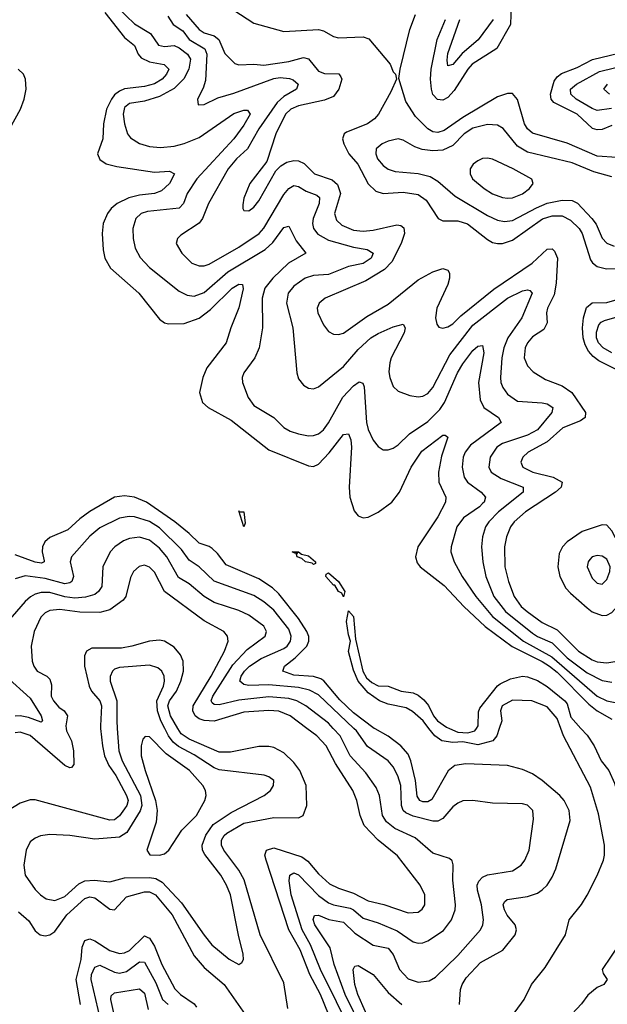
# Model space of a CAD drawing. Header units: inches. Extents: x 1694797 to 1849917, y 907313 to 1017959.
# Tile 323 of 656: x 1706048 to 1708411, y 1008890 to 1012849. Entities that reach past the tile are written whole.
import ezdxf

# ---------------------------------------------------------------- set-up
doc = ezdxf.new("R2010")
doc.units = ezdxf.units.IN
doc.header["$MEASUREMENT"] = 0
doc.layers.add('B7000', color=7, linetype='Continuous')
doc.layers.add('B7001', color=7, linetype='Continuous')

msp = doc.modelspace()

# ---------------------------------------------------------------- linework, layer by layer
at = {"layer": 'B7000', "color": 5}
for points, elevation in [([(1706373.7, 1010000), (1706380.5, 1009930), (1706389.4, 1009890), (1706406.5, 1009850), (1706434.7, 1009810), (1706478.3, 1009730), (1706484.1, 1009710), (1706479.2, 1009690), (1706470, 1009676.4), (1706450, 1009648.3), (1706430, 1009631.7), (1706410, 1009631.4), (1706110, 1009712.2), (1706090, 1009712.4), (1706050, 1009699.8), (1706002.4, 1009670)], 820), ([(1706235.1, 1010000), (1706236.7, 1009990), (1706256.5, 1009950), (1706264.2, 1009910), (1706265.8, 1009854.2), (1706257.1, 1009842.9), (1706250, 1009840.6), (1706230, 1009851.1), (1706090, 1009971.4), (1706050, 1009984.7), (1706030, 1009981.9)], 780), ([(1706440.8, 1010000), (1706446.8, 1009910), (1706460.1, 1009870), (1706533.6, 1009730), (1706539.6, 1009690), (1706532.3, 1009667.7), (1706478.5, 1009581.5), (1706450, 1009562.9), (1706350, 1009554.9), (1706250.2, 1009569.8), (1706170, 1009572.6), (1706132.2, 1009567.8), (1706110, 1009558.9), (1706090, 1009543.1), (1706073.5, 1009510), (1706064.2, 1009450), (1706070.2, 1009410), (1706110, 1009352.6), (1706131.3, 1009330), (1706154.8, 1009314.8), (1706190, 1009307.3), (1706230, 1009323.3), (1706285.6, 1009374.4), (1706310, 1009386.4), (1706349, 1009389), (1706410, 1009382.3), (1706470, 1009399.2), (1706570, 1009400.4), (1706596.1, 1009396.1), (1706621.3, 1009381.3), (1706698.8, 1009298.8), (1706790, 1009168.1), (1706821.5, 1009130), (1706890, 1009072.1), (1706930, 1009050.3), (1706942, 1009058), (1706948.2, 1009070), (1706947.4, 1009092.6), (1706928, 1009168), (1706896, 1009330), (1706880.4, 1009370), (1706857.6, 1009410), (1706792.1, 1009492.1), (1706783, 1009510), (1706782, 1009530), (1706796.6, 1009570), (1706826.1, 1009613.9), (1706898, 1009662), (1707031.1, 1009730), (1707056.8, 1009750), (1707068.3, 1009770), (1707069.6, 1009790), (1707050, 1009805.4), (1707031.2, 1009811.2), (1706850, 1009832.7), (1706830, 1009841.1), (1706750, 1009893.6), (1706686.4, 1009926.4), (1706664.9, 1009944.9), (1706647.2, 1009970), (1706631.4, 1010000)], 840), ([(1707126, 1008874), (1707110, 1008976.9), (1707014.7, 1009170), (1706950.6, 1009390.6), (1706929.2, 1009430), (1706868.8, 1009510), (1706860.3, 1009530), (1706860.4, 1009550), (1706870.5, 1009569.5), (1706881.7, 1009578.3), (1706950, 1009618.1), (1707070, 1009641.3), (1707170, 1009640.5), (1707188.4, 1009650), (1707203.2, 1009690), (1707200.6, 1009770), (1707174.8, 1009830), (1707150, 1009863.2), (1707110, 1009900.9), (1707070, 1009922.7), (1707050, 1009927.3), (1707010, 1009927.3), (1706895.7, 1009904.3), (1706850, 1009904.5), (1706730, 1009956.5), (1706697.7, 1009977.7), (1706684.4, 1010000)], 820), ([(1707290.2, 1008850.2), (1707257.3, 1008930), (1707215, 1009010), (1707176.1, 1009110), (1707131, 1009190), (1707039.9, 1009470), (1707034.3, 1009490), (1707040.2, 1009510), (1707070, 1009518.9), (1707183.1, 1009483.1), (1707206.4, 1009466.4), (1707250, 1009414.5), (1707294.4, 1009374.4), (1707330, 1009357), (1707390, 1009337.9), (1707450, 1009307), (1707512.1, 1009292.1), (1707610, 1009257.9), (1707650, 1009261.4), (1707666.7, 1009273.3), (1707677, 1009290), (1707677.5, 1009330), (1707658.2, 1009370), (1707567, 1009487), (1707490, 1009549.9), (1707433.9, 1009610), (1707417.2, 1009650), (1707404.5, 1009710), (1707388.1, 1009750), (1707318.1, 1009858.1), (1707281, 1009930), (1707243.2, 1009970), (1707203.2, 1010000)], 780), ([(1707386.8, 1008770), (1707258.4, 1009030), (1707217.7, 1009130), (1707183.5, 1009190), (1707140.5, 1009330), (1707132.5, 1009387.5), (1707134.2, 1009410), (1707150, 1009418.6), (1707170, 1009411), (1707250, 1009327.9), (1707290, 1009298.3), (1707310, 1009289.8), (1707376.9, 1009276.9), (1707391, 1009270), (1707430, 1009236.3), (1707490, 1009217.8), (1707565.6, 1009185.6), (1707630, 1009141.7), (1707650, 1009136.4), (1707670, 1009137.8), (1707690, 1009145.5), (1707752.6, 1009187.4), (1707784.1, 1009230), (1707799.6, 1009270), (1707801.1, 1009290), (1707789.9, 1009390), (1707791.8, 1009451.8), (1707787.6, 1009467.6), (1707776.1, 1009476.1), (1707710, 1009498.4), (1707639.1, 1009559.1), (1707556.7, 1009596.7), (1707523.6, 1009623.6), (1707506.7, 1009650), (1707495.7, 1009730), (1707481.9, 1009761.9), (1707440.7, 1009820.7), (1707376.7, 1009890), (1707337.1, 1009970), (1707309, 1010000)], 760), ([(1707425.5, 1008790), (1707357, 1008930), (1707312.5, 1009050), (1707297.2, 1009117.2), (1707235.5, 1009210), (1707228.7, 1009231.3), (1707233.1, 1009246.9), (1707250, 1009248.7), (1707291.7, 1009231.7), (1707350, 1009220.1), (1707396.2, 1009176.2), (1707470, 1009128.1), (1707530, 1009116.3), (1707550, 1009090.2), (1707576.2, 1009030), (1707610, 1008993.2), (1707650, 1008979.8), (1707694.7, 1008985.3), (1707720, 1009000), (1707810, 1009086.8), (1707901, 1009190), (1707911.2, 1009210), (1707912.9, 1009230), (1707906, 1009290), (1707888.7, 1009350), (1707888.2, 1009370), (1707894.3, 1009385.7), (1707910, 1009401.7), (1707930, 1009410.8), (1708030, 1009426.8), (1708064.7, 1009450), (1708079.3, 1009470), (1708097.3, 1009510), (1708114.3, 1009634.3), (1708111.3, 1009670), (1708090, 1009691.1), (1708070, 1009696.4), (1707950, 1009699.4), (1707870, 1009709.8), (1707830, 1009708), (1707810, 1009699.8), (1707790, 1009684.1), (1707750, 1009637.3), (1707730, 1009626.7), (1707710, 1009626.7), (1707630, 1009647.1), (1707600.9, 1009660.9), (1707590.2, 1009670.2), (1707583.3, 1009690), (1707581.4, 1009770), (1707569, 1009809), (1707550, 1009845.7), (1707529.8, 1009870), (1707447, 1009927), (1707403.1, 1009990), (1707392.6, 1010000)], 740), ([(1707816.8, 1008890), (1707821.5, 1008950), (1707827.3, 1008970), (1707843.7, 1008996.3), (1707901.6, 1009058.4), (1707991.6, 1009108.4), (1708041.1, 1009170), (1708046.4, 1009190), (1708041.1, 1009210), (1708009.1, 1009249.1), (1707997.7, 1009270), (1707992.5, 1009290), (1707997.5, 1009302.5), (1708008.3, 1009311.7), (1708090, 1009324.1), (1708130, 1009337.9), (1708150, 1009350.1), (1708169.2, 1009370), (1708190, 1009401.6), (1708204.4, 1009435.6), (1708262.3, 1009630), (1708258.1, 1009670), (1708237.8, 1009710), (1708220.6, 1009730), (1708150, 1009790.7), (1708110, 1009817), (1708070, 1009834), (1708010, 1009851.1), (1707842.1, 1009857.9), (1707798.2, 1009850), (1707771.4, 1009828.6), (1707706.1, 1009713.8), (1707690, 1009704.1), (1707670, 1009704.2), (1707658, 1009710), (1707647.1, 1009727.1), (1707639.5, 1009790), (1707621.5, 1009870), (1707610, 1009896.5), (1707581.4, 1009930), (1707530, 1009969.1), (1707477.4, 1009997.4), (1707473.9, 1010000)], 720), ([(1707976.8, 1010000), (1707966.5, 1009970), (1707951.1, 1009950), (1707890, 1009933.8), (1707830, 1009945.3), (1707790, 1009943.4), (1707745.6, 1009950), (1707717.2, 1009970), (1707694.1, 1010000)], 680), ([(1707776.8, 1010000), (1707810, 1009985.2), (1707850, 1009982), (1707878.9, 1009990), (1707885.8, 1010000)], 680), ([(1708004.6, 1008810), (1708077.4, 1008910), (1708106.6, 1008970), (1708161.1, 1009038.9), (1708242.6, 1009170), (1708258.2, 1009230), (1708307.9, 1009292.1), (1708330, 1009328.7), (1708370, 1009408.8), (1708396.1, 1009470), (1708400.2, 1009490), (1708400.7, 1009530), (1708376.1, 1009656.1), (1708343.3, 1009763.3), (1708235.2, 1009970), (1708224.3, 1010000)], 680), ([(1708305.2, 1010000), (1708330, 1009971.9), (1708359, 1009930), (1708386, 1009870), (1708417, 1009830), (1708439.7, 1009779.7), (1708466.7, 1009690), (1708473.4, 1009613.4), (1708490, 1009601), (1708510, 1009619.7), (1708570, 1009724.2), (1708604.7, 1009815.3), (1708670, 1009906.5), (1708711, 1009989), (1708714.9, 1010000)], 680), ([(1706042.8, 1009262.8), (1706085.4, 1009225.4), (1706110, 1009186.5), (1706130, 1009170.2), (1706150, 1009166), (1706170, 1009169.4), (1706190, 1009183.8), (1706237.4, 1009250), (1706310, 1009316.3), (1706330, 1009323.2), (1706350, 1009318.3), (1706410, 1009272.5), (1706430, 1009270.8), (1706477, 1009323), (1706550, 1009342.4), (1706570, 1009342.9), (1706594.2, 1009330), (1706661.2, 1009250), (1706750, 1009084.7), (1706790, 1009038.4), (1706870.7, 1008970), (1706955.5, 1008850)], 820), ([(1706293.1, 1008890), (1706275.3, 1008990), (1706294.9, 1009070), (1706299.6, 1009120.4), (1706310, 1009146.7), (1706330, 1009153.3), (1706350, 1009145.9), (1706410, 1009107.4), (1706450, 1009094.6), (1706470, 1009096.9), (1706490, 1009106.6), (1706550, 1009165.1), (1706560.9, 1009160.9), (1706570, 1009156.3), (1706590, 1009123.6), (1706619.2, 1009050), (1706672.2, 1008952.2), (1706694.2, 1008930), (1706750, 1008892.4), (1706759.3, 1008879.3)], 780), ([(1708462.4, 1009137.6), (1708391.3, 1009030), (1708394.5, 1009014.5), (1708410.6, 1008990), (1708397.6, 1008970), (1708370, 1008958.2), (1708332.4, 1008927.6), (1708307.3, 1008892.7), (1708250, 1008830.9)], 680), ([(1706372.8, 1008830), (1706334.9, 1008990), (1706337.2, 1009010), (1706350, 1009039.5), (1706370, 1009048.1), (1706430, 1009019.5), (1706450, 1009015.4), (1706477.3, 1009022.7), (1706530, 1009061.6), (1706550, 1009060.4), (1706596.1, 1008976.1), (1706622.2, 1008910), (1706645.6, 1008890)], 760), ([(1707470.1, 1008790.1), (1707408.6, 1008930), (1707395.7, 1008970), (1707389.4, 1009030.6), (1707395.8, 1009044.2), (1707410, 1009047.1), (1707470, 1009010.2), (1707530, 1008937.5), (1707585, 1008890)], 720), ([(1706428.2, 1008850), (1706414.1, 1008910), (1706415.8, 1008924.2), (1706430, 1008937.2), (1706530, 1008952.5), (1706550, 1008935.1), (1706564.2, 1008870)], 740)]:
    msp.add_lwpolyline(points, dxfattribs=dict(at, elevation=elevation))
at = {"layer": 'B7000', "color": 5, "elevation": 860}
msp.add_lwpolyline([(1706552.3, 1009967.7), (1706543.9, 1009956.1), (1706536.3, 1009930), (1706537, 1009890), (1706552.5, 1009830), (1706594.8, 1009710), (1706601.4, 1009670), (1706596.9, 1009623.1), (1706559, 1009510), (1706571.5, 1009491.5), (1706610, 1009489.4), (1706630, 1009494.9), (1706648.3, 1009510), (1706700.7, 1009590), (1706758.7, 1009650), (1706792.7, 1009710), (1706797.9, 1009730), (1706795.9, 1009750), (1706784, 1009770), (1706730.9, 1009830.9), (1706637.1, 1009897.1), (1706570, 1009966)], close=True, dxfattribs=at)
at = {"layer": 'B7001', "color": 5}
for points, elevation in [([(1706409, 1012930), (1706510, 1012832.5), (1706573.6, 1012793.6), (1706606.3, 1012746.3), (1706630, 1012740.9), (1706670, 1012745.8), (1706690, 1012736.1), (1706723.3, 1012710), (1706735.6, 1012690), (1706728.5, 1012650), (1706708, 1012612), (1706670, 1012572.8), (1706610, 1012539.7), (1706550, 1012521.2), (1706490, 1012512.8), (1706470, 1012496), (1706464.3, 1012470), (1706470.1, 1012430.1), (1706482.3, 1012390), (1706494.4, 1012374.4), (1706530, 1012351.8), (1706570, 1012339.5), (1706615, 1012335), (1706670, 1012340.8), (1706710, 1012351), (1706770, 1012376.1), (1706910, 1012471.9), (1706950, 1012484.8), (1706964.9, 1012484.9), (1706974.4, 1012470), (1706950, 1012425.5), (1706910, 1012369.9), (1706759.9, 1012210), (1706721, 1012150), (1706706.7, 1012110), (1706690, 1012091.2), (1706561.8, 1012078.2), (1706536.9, 1012070), (1706514.7, 1012050), (1706503, 1012010), (1706504.1, 1011970), (1706513, 1011930), (1706533, 1011893), (1706570, 1011852.8), (1706690, 1011758.2), (1706721, 1011741), (1706750, 1011737.5), (1706790, 1011752.5), (1706884.7, 1011835.3), (1707035, 1011925), (1707066.4, 1011953.6), (1707110, 1012013.2), (1707130, 1012018.7), (1707159.7, 1011959.7), (1707198.3, 1011910), (1707129.2, 1011870.8), (1707066.5, 1011810), (1707034.5, 1011770), (1707023.9, 1011730), (1707024.3, 1011610), (1707010.7, 1011529.3), (1706994, 1011490), (1706949.4, 1011430), (1706943.5, 1011410), (1706943.7, 1011390), (1706967, 1011330), (1706990, 1011298.2), (1707069.6, 1011249.6), (1707110, 1011209.4), (1707135.3, 1011195.3), (1707170, 1011183.9), (1707210, 1011176.3), (1707230, 1011177.7), (1707250, 1011184.6), (1707270, 1011199.8), (1707290, 1011227.7), (1707347.9, 1011332.1), (1707390, 1011377.7), (1707412.9, 1011392.9), (1707428.2, 1011388.2), (1707433.7, 1011373.7), (1707443.4, 1011230), (1707450, 1011201.1), (1707470, 1011158.9), (1707490, 1011133.1), (1707510, 1011120.3), (1707530, 1011119.6), (1707550, 1011126.7), (1707570, 1011139.6), (1707616.4, 1011183.6), (1707690, 1011234.1), (1707738.3, 1011281.7), (1707756.9, 1011310), (1707808.3, 1011430), (1707830, 1011465.6), (1707870, 1011518.5), (1707890, 1011536.8), (1707910, 1011538.9), (1707914.3, 1011510), (1707893.7, 1011390), (1707900.6, 1011320.6), (1707914.8, 1011290), (1707974.2, 1011250), (1707984.7, 1011230), (1707861.8, 1011138.2), (1707839.8, 1011110), (1707831.7, 1011090), (1707827.3, 1011050), (1707835.3, 1011010), (1707849.4, 1010989.4), (1707904.1, 1010950), (1707920.9, 1010930), (1707916.2, 1010910), (1707910, 1010903.4), (1707897, 1010890), (1707833.3, 1010846.7), (1707806.2, 1010810), (1707782.8, 1010730), (1707782.3, 1010710), (1707794.8, 1010670), (1707827.5, 1010610), (1707882.6, 1010530), (1707949.5, 1010449.5), (1708074.3, 1010350), (1708188, 1010288), (1708370, 1010129.7), (1708410, 1010110.1), (1708450, 1010102.8)], 740), ([(1706910, 1012887.6), (1706990, 1012835.5), (1707110, 1012801.4), (1707249.9, 1012810.1), (1707270, 1012804.2), (1707310, 1012781.2), (1707330, 1012776), (1707430, 1012780.1), (1707451.9, 1012771.9), (1707537.5, 1012670), (1707550, 1012639.1), (1707559.1, 1012630), (1707563, 1012610), (1707540.8, 1012559.2), (1707490.8, 1012470), (1707474.6, 1012450), (1707447.2, 1012430), (1707362.7, 1012397.3), (1707352.8, 1012390), (1707346.6, 1012370), (1707351.2, 1012350), (1707372.3, 1012310), (1707407.9, 1012267.9), (1707450, 1012188.8), (1707479.9, 1012159.9), (1707510, 1012150.1), (1707590, 1012155.3), (1707650, 1012145.7), (1707683.4, 1012123.4), (1707730.5, 1012050.5), (1707750, 1012040.7), (1707810, 1012039.9), (1707849, 1012029), (1707930, 1011966), (1707950, 1011954), (1707970, 1011949.1), (1707990, 1011949.6), (1708030, 1011963.2), (1708151.3, 1012048.7), (1708190, 1012061.1), (1708230, 1012060.8), (1708263.5, 1012043.5), (1708298.4, 1012010), (1708310.4, 1011990), (1708344.2, 1011884.2), (1708351.7, 1011871.7), (1708370, 1011856.6), (1708408, 1011848), (1708489.9, 1011850.1)], 820), ([(1708025.3, 1012910), (1708021.7, 1012830), (1707966.9, 1012733.1), (1707868.3, 1012670), (1707850, 1012649.9), (1707795.1, 1012564.9), (1707770, 1012536.6), (1707750, 1012525.3), (1707727.8, 1012527.8), (1707710, 1012548.7), (1707704.1, 1012570), (1707699.6, 1012610), (1707703, 1012650), (1707726.8, 1012770), (1707760.9, 1012850)], 780), ([(1706390, 1012878.6), (1706470, 1012777.5), (1706510, 1012745.8), (1706524.3, 1012710), (1706536, 1012696), (1706570, 1012679.5), (1706628.5, 1012668.5), (1706647.8, 1012650), (1706638.6, 1012630), (1706620.6, 1012610), (1706590, 1012591.8), (1706550, 1012581), (1706470, 1012570.6), (1706450, 1012561.5), (1706430, 1012546.8), (1706416.7, 1012530), (1706396.8, 1012490), (1706385.4, 1012430), (1706382.7, 1012370), (1706361.3, 1012310), (1706370, 1012287.2), (1706395.3, 1012270), (1706438.4, 1012258.4), (1706590, 1012235.6), (1706650, 1012239.7), (1706671.1, 1012230), (1706650.1, 1012190), (1706618.5, 1012161.5), (1706590, 1012150.4), (1706530, 1012143.4), (1706487.7, 1012132.3), (1706440.1, 1012110), (1706416, 1012090), (1706400.9, 1012070), (1706383.6, 1012030), (1706380.4, 1011990), (1706383.9, 1011923.9), (1706390.1, 1011890), (1706413, 1011850), (1706527.4, 1011750), (1706610, 1011645.4), (1706630, 1011631), (1706646.4, 1011626.4), (1706710, 1011628.2), (1706770, 1011649.6), (1706816.1, 1011683.9), (1706902, 1011770), (1706930, 1011786.4), (1706944.1, 1011784.1), (1706946.8, 1011766.8), (1706930, 1011691.3), (1706897.2, 1011610), (1706878.9, 1011550), (1706801.2, 1011450), (1706785.3, 1011410), (1706770.9, 1011350), (1706783.2, 1011310), (1706805.5, 1011290), (1706899, 1011239), (1707050, 1011119.7), (1707210, 1011055.1), (1707230, 1011052.8), (1707250, 1011062.6), (1707292.9, 1011107.1), (1707350, 1011181.4), (1707370, 1011183.9), (1707379.4, 1011159.4), (1707383, 1011130), (1707373.2, 1010970), (1707375.6, 1010930), (1707393.9, 1010873.9), (1707410, 1010854.4), (1707430, 1010846.3), (1707450, 1010849.5), (1707490, 1010869.2), (1707544.1, 1010910), (1707575.3, 1010950), (1707622.6, 1011050), (1707665.6, 1011114.4), (1707750, 1011179.2), (1707759, 1011179), (1707770, 1011171.3), (1707745.1, 1011094.9), (1707732, 1011030), (1707734.3, 1010990), (1707762.2, 1010930), (1707760.2, 1010910), (1707729.5, 1010850), (1707648.9, 1010730), (1707639.5, 1010690), (1707646, 1010666), (1707658.4, 1010650), (1707754.6, 1010574.6), (1707833.7, 1010490), (1707919.7, 1010410), (1708028.4, 1010328.4), (1708150, 1010268.8), (1708179.5, 1010250), (1708210, 1010225.2), (1708336.9, 1010096.9), (1708370, 1010070.6), (1708430, 1010036.3)], 720), ([(1706643.6, 1012863.6), (1706665.4, 1012830), (1706704.3, 1012804.3), (1706730, 1012769.7), (1706792.6, 1012732.6), (1706800.8, 1012710), (1706794.8, 1012605.2), (1706785.9, 1012574.1), (1706763.6, 1012530), (1706766.4, 1012506.4), (1706790, 1012507.9), (1706845.1, 1012534.9), (1706910, 1012553.5), (1707070, 1012612.4), (1707096.1, 1012616.1), (1707132.8, 1012612.8), (1707147.5, 1012607.5), (1707168.1, 1012590), (1707160.7, 1012570), (1707110, 1012540.1), (1707083.5, 1012516.5), (1707009.7, 1012410), (1706964.7, 1012330), (1706920.6, 1012290), (1706886.6, 1012250), (1706807.2, 1012110), (1706783.3, 1012050), (1706770, 1012030.6), (1706696.8, 1011983.2), (1706682.3, 1011970), (1706676.9, 1011950), (1706700.2, 1011910), (1706740.8, 1011870), (1706770, 1011860.1), (1706790, 1011859.8), (1706810, 1011865.9), (1706930, 1011934.8), (1707010.7, 1011989.3), (1707030, 1012011.3), (1707110, 1012145.7), (1707130, 1012170.1), (1707150, 1012183), (1707170, 1012178.6), (1707199.7, 1012159.7), (1707243.4, 1012143.4), (1707253.9, 1012133.9), (1707253.1, 1012110), (1707228.4, 1012050), (1707225.9, 1012030), (1707230.1, 1012010), (1707247.1, 1011987.1), (1707290, 1011962.9), (1707390, 1011934.4), (1707445.8, 1011925.8), (1707470, 1011910.3), (1707461.7, 1011890), (1707430, 1011868.9), (1707370, 1011857.5), (1707290, 1011824.2), (1707230, 1011820.3), (1707196.1, 1011810), (1707150, 1011777.9), (1707128.4, 1011750), (1707120.6, 1011710), (1707146.7, 1011610), (1707162.8, 1011430), (1707170, 1011405.5), (1707190, 1011379.5), (1707210, 1011367.8), (1707230, 1011365.5), (1707250, 1011372.4), (1707350, 1011455.1), (1707410, 1011523.6), (1707460.8, 1011570), (1707490, 1011588.1), (1707550, 1011614.2), (1707590, 1011624.9), (1707598.6, 1011610), (1707594.4, 1011590), (1707542.1, 1011490), (1707536.2, 1011470), (1707533.2, 1011433.2), (1707536.6, 1011410), (1707550, 1011374), (1707570, 1011356.1), (1707617.8, 1011337.8), (1707650, 1011333.2), (1707670, 1011335.3), (1707690, 1011346.3), (1707710, 1011370.2), (1707778.5, 1011501.5), (1707870, 1011621.1), (1708010, 1011729.6), (1708070, 1011758.7), (1708090, 1011763.5), (1708100.3, 1011760.3), (1708108.9, 1011750), (1708068, 1011650), (1708011.6, 1011570), (1707994.6, 1011530), (1707986.5, 1011490), (1707981.2, 1011410), (1707983.7, 1011390), (1707991, 1011370), (1708010, 1011343.2), (1708050, 1011315.7), (1708150, 1011308.5), (1708170, 1011304.1), (1708192.1, 1011290), (1708188.8, 1011270), (1708130, 1011200.3), (1708090, 1011178.9), (1707990, 1011145.4), (1707967.3, 1011130), (1707940.1, 1011090), (1707934.4, 1011050), (1707943.9, 1011030), (1707984.3, 1011004.3), (1708073.2, 1010970), (1708073.5, 1010953.5), (1708073.2, 1010950), (1707973.7, 1010870), (1707934.5, 1010830), (1707921.1, 1010810), (1707909.5, 1010770), (1707905.7, 1010730), (1707910.1, 1010670), (1707922.4, 1010610), (1707955.1, 1010530), (1708002.5, 1010470), (1708110, 1010383.2), (1708130, 1010369.8), (1708190, 1010344), (1708250, 1010282.8), (1708330, 1010223.1), (1708390, 1010192.2), (1708430, 1010185.2)], 760), ([(1706717.7, 1012870), (1706769.5, 1012809.5), (1706790, 1012797), (1706830, 1012784.9), (1706849.6, 1012770), (1706873.5, 1012713.5), (1706913.5, 1012673.5), (1706930, 1012667.1), (1706990, 1012670.1), (1707030, 1012666.1), (1707130, 1012680.7), (1707190, 1012697.5), (1707210, 1012691.2), (1707250, 1012642.5), (1707273.3, 1012633.3), (1707331.3, 1012631.3), (1707340.1, 1012620.1), (1707343.5, 1012610), (1707332.1, 1012570), (1707310, 1012540.1), (1707274.6, 1012525.4), (1707170, 1012503.4), (1707139.2, 1012490), (1707116.8, 1012470), (1707077.7, 1012390), (1707041.6, 1012278.4), (1706974.2, 1012190), (1706950, 1012132), (1706944.9, 1012104.9), (1706944.9, 1012090), (1706950, 1012081.6), (1706970, 1012080.8), (1706990, 1012095.8), (1707010, 1012121.3), (1707078, 1012242), (1707098.3, 1012261.7), (1707123, 1012277), (1707150, 1012283.3), (1707170, 1012281.7), (1707191.6, 1012271.6), (1707234.4, 1012230), (1707305.1, 1012205.1), (1707326.6, 1012186.6), (1707338.4, 1012150), (1707314.7, 1012070), (1707322.8, 1012042.8), (1707343.1, 1012023.1), (1707390, 1012003.6), (1707430, 1011998.6), (1707470, 1012002.8), (1707564.7, 1012024.7), (1707581.6, 1012021.6), (1707592.9, 1012012.9), (1707595.8, 1011990), (1707582.8, 1011950), (1707544.1, 1011875.9), (1707515.3, 1011844.7), (1707440.6, 1011799.4), (1707276.5, 1011730), (1707251.9, 1011710), (1707244.8, 1011690), (1707247.6, 1011670), (1707270, 1011621.7), (1707290, 1011595.3), (1707310, 1011584.5), (1707330, 1011583.5), (1707350, 1011588.7), (1707444.3, 1011655.7), (1707530, 1011705.4), (1707650, 1011802.9), (1707710, 1011836), (1707750, 1011848.6), (1707770, 1011842.3), (1707776.6, 1011830), (1707777, 1011810), (1707770, 1011785.1), (1707725.1, 1011690), (1707720.1, 1011650), (1707725.1, 1011625.1), (1707733.6, 1011613.6), (1707750, 1011608.4), (1707770, 1011614.5), (1707790, 1011626.8), (1707821.8, 1011658.2), (1707954.4, 1011765.6), (1708109.4, 1011870), (1708170, 1011926.9), (1708190, 1011928.1), (1708198.7, 1011918.7), (1708210.4, 1011890), (1708205.8, 1011790), (1708197, 1011743), (1708171.1, 1011690), (1708166.8, 1011670), (1708169, 1011630), (1708155.8, 1011604.2), (1708110, 1011573.7), (1708090.1, 1011550), (1708080.9, 1011530), (1708077.1, 1011490), (1708090, 1011456.9), (1708113, 1011433), (1708163.1, 1011403.1), (1708230, 1011376.6), (1708268.2, 1011350), (1708323.5, 1011270), (1708322.8, 1011250), (1708304.1, 1011235.9), (1708231.9, 1011208.1), (1708170, 1011152.4), (1708092.7, 1011110), (1708071, 1011090), (1708063, 1011070), (1708072, 1011050), (1708111.5, 1011030), (1708193.6, 1011010), (1708229.3, 1010989.3), (1708225.7, 1010970), (1708203.1, 1010950), (1708081.9, 1010870), (1708037.2, 1010830), (1708022.5, 1010810), (1708006, 1010770), (1707998.4, 1010730), (1707999.6, 1010650), (1708013.3, 1010590), (1708036.9, 1010530), (1708065, 1010490), (1708088.6, 1010470), (1708150, 1010425), (1708210, 1010395.4), (1708295.9, 1010310), (1708350, 1010275.7), (1708370, 1010267.9), (1708410, 1010264), (1708450, 1010269.7)], 780), ([(1708450, 1012295.3), (1708370, 1012299.8), (1708250, 1012352.1), (1708110, 1012392.3), (1708089.9, 1012409.9), (1708078.7, 1012430), (1708050, 1012528.2), (1708030, 1012551.9), (1708010, 1012553), (1707970, 1012538.9), (1707830, 1012456.2), (1707755.8, 1012404.2), (1707730, 1012395.2), (1707710, 1012397.8), (1707690, 1012409.9), (1707639.9, 1012459.9), (1707600.4, 1012520.4), (1707572.9, 1012612.9), (1707578, 1012650), (1707616.5, 1012810), (1707640.3, 1012870)], 820), ([(1707952.1, 1012850), (1707892.3, 1012767.7), (1707827, 1012713), (1707790, 1012669.2), (1707770, 1012663.5), (1707766.8, 1012686.8), (1707770, 1012712.9), (1707817.8, 1012850)], 760), ([(1708430, 1012423.4), (1708390, 1012407.6), (1708370, 1012405.7), (1708352.3, 1012412.3), (1708290, 1012469.3), (1708196.1, 1012516.1), (1708185.5, 1012530), (1708182.2, 1012550), (1708198.2, 1012601.8), (1708210, 1012619.7), (1708226.6, 1012633.4), (1708290, 1012657.1), (1708351.5, 1012688.5), (1708530, 1012732.5)], 780), ([(1705987.5, 1012372.5), (1706051.1, 1012490), (1706066.6, 1012530), (1706073.7, 1012570), (1706071.3, 1012610), (1706063.1, 1012630), (1706042.2, 1012650)], 720), ([(1708427.9, 1012492.1), (1708370, 1012484), (1708350, 1012492.2), (1708286.1, 1012530), (1708264.6, 1012550), (1708262.8, 1012570), (1708288.1, 1012590), (1708379.4, 1012640.6), (1708555.8, 1012684.2)], 760), ([(1708420.4, 1012550), (1708397, 1012570), (1708412.1, 1012590)], 740), ([(1708430, 1012216.9), (1708357.2, 1012237.2), (1708270, 1012274.2), (1708090, 1012316.2), (1708050, 1012340.2), (1707992, 1012412), (1707970, 1012424.6), (1707930, 1012428.3), (1707870, 1012412.4), (1707835, 1012390), (1707790, 1012343.9), (1707750, 1012324.6), (1707710, 1012321.5), (1707666.9, 1012326.9), (1707637.5, 1012337.5), (1707590, 1012365), (1707570, 1012369.8), (1707530, 1012361.4), (1707506.3, 1012350), (1707482.2, 1012330), (1707480.2, 1012310), (1707487.5, 1012290), (1707510, 1012263.2), (1707530, 1012248.2), (1707558.4, 1012238.4), (1707650, 1012231.2), (1707698.6, 1012218.6), (1707730, 1012199.8), (1707799.4, 1012139.4), (1707930, 1012061.9), (1707970, 1012042.7), (1707997.7, 1012037.7), (1708030, 1012042.1), (1708126.7, 1012093.3), (1708170, 1012111.4), (1708230, 1012123.7), (1708270, 1012122.5), (1708291.7, 1012111.7), (1708349.6, 1012049.6), (1708366.4, 1012026.4), (1708390.5, 1011970.5), (1708410, 1011950.1), (1708438.6, 1011938.6)], 840), ([(1708474.1, 1011430), (1708377.8, 1011477.8), (1708354.8, 1011494.8), (1708336.1, 1011516.1), (1708322.2, 1011542.2), (1708314.8, 1011570), (1708312.2, 1011610), (1708316.1, 1011650), (1708328.3, 1011691.7), (1708350, 1011711), (1708410, 1011712.6), (1708470, 1011729.4)], 780), ([(1708429.1, 1011509.1), (1708395, 1011530), (1708376.4, 1011550), (1708368.3, 1011570), (1708367.6, 1011592.4), (1708377.1, 1011622.9), (1708386.3, 1011633.7), (1708400.1, 1011639.9), (1708470, 1011660.5)], 760), ([(1707473.9, 1010000), (1707390, 1010062.4), (1707335.1, 1010115.1), (1707270.8, 1010190.8), (1707258.9, 1010198.9), (1707230, 1010208.8), (1707150, 1010213.7), (1707105.8, 1010230), (1707113.6, 1010250), (1707156.5, 1010283.5), (1707203.1, 1010330), (1707211.2, 1010350), (1707210.3, 1010369.7), (1707202.4, 1010390), (1707170, 1010441.9), (1707090, 1010541.3), (1707064.5, 1010564.5), (1707010, 1010601.1), (1706877.9, 1010657.9), (1706843.3, 1010703.3), (1706822.7, 1010722.7), (1706810, 1010731.3), (1706770, 1010744.6), (1706730, 1010783.6), (1706671.4, 1010830), (1706558.7, 1010910), (1706510, 1010929.2), (1706470, 1010934.2), (1706430, 1010929.5), (1706330, 1010871.2), (1706290, 1010842.5), (1706241.6, 1010798.4), (1706170, 1010767.5), (1706148.9, 1010750), (1706139.3, 1010730), (1706138.6, 1010710), (1706146.6, 1010673.4), (1706146.3, 1010670), (1706135.3, 1010664.7), (1706110, 1010668.1), (1706030, 1010698.1)], 720), ([(1707392.6, 1010000), (1707250, 1010135.3), (1707214, 1010154), (1707170, 1010164.4), (1707050, 1010174.6), (1706970, 1010172.8), (1706950, 1010176), (1706933.2, 1010190), (1706938.9, 1010210), (1706951.7, 1010230), (1706972.3, 1010250), (1707019.6, 1010280.4), (1707110, 1010320.6), (1707123.8, 1010330), (1707137.7, 1010350), (1707140.1, 1010370), (1707130, 1010399.2), (1707070, 1010474.8), (1707030, 1010509), (1706990, 1010533.6), (1706830, 1010592.1), (1706770, 1010648.9), (1706730, 1010675.8), (1706698.8, 1010718.8), (1706610, 1010806.8), (1706570, 1010831.3), (1706509.6, 1010850.4), (1706488, 1010852), (1706450, 1010845.4), (1706370, 1010805.6), (1706330, 1010772.6), (1706256.6, 1010690), (1706250.8, 1010669.2), (1706264.3, 1010610), (1706257.9, 1010590), (1706250, 1010584.6), (1706230, 1010580.8), (1706150, 1010602.2), (1706070, 1010612.7), (1706030, 1010601.3)], 740), ([(1707309, 1010000), (1707290, 1010020.3), (1707199.2, 1010090), (1707163.2, 1010110), (1707130, 1010119.5), (1707050, 1010126.4), (1706930, 1010113.8), (1706850, 1010094.6), (1706830, 1010095.6), (1706822.3, 1010102.3), (1706818.8, 1010110), (1706824.6, 1010130), (1706905.2, 1010254.8), (1706963.5, 1010316.5), (1707036, 1010370), (1707041.2, 1010390), (1707030, 1010411.2), (1706970, 1010455.3), (1706930, 1010474.2), (1706830, 1010505.6), (1706790, 1010529.9), (1706730, 1010581.3), (1706687, 1010607), (1706640.1, 1010690), (1706610, 1010724.9), (1706570, 1010756.6), (1706530, 1010768), (1706490, 1010762.6), (1706466.2, 1010753.8), (1706430.2, 1010730), (1706412.1, 1010710), (1706383.1, 1010650), (1706378.1, 1010570), (1706365.7, 1010550), (1706350, 1010538.2), (1706313, 1010527), (1706270, 1010523.1), (1706230, 1010528.2), (1706170, 1010546.2), (1706134, 1010546), (1706110, 1010539), (1706091, 1010529), (1706070.7, 1010510), (1705983.6, 1010410)], 760), ([(1707203.2, 1010000), (1707136.5, 1010050), (1707090, 1010068.5), (1707050, 1010071.5), (1706950, 1010064.9), (1706830, 1010028.5), (1706790, 1010031.8), (1706770, 1010037.7), (1706753.9, 1010050), (1706744.8, 1010070), (1706745.3, 1010090), (1706818.1, 1010210), (1706871.6, 1010310), (1706886.8, 1010350), (1706884.5, 1010370), (1706868.9, 1010390), (1706790, 1010432.3), (1706630, 1010549.9), (1706590, 1010627.9), (1706570, 1010648.2), (1706550, 1010655.6), (1706529, 1010651), (1706505.8, 1010630), (1706494.2, 1010605.8), (1706475.4, 1010530), (1706464.5, 1010515.5), (1706410, 1010477.1), (1706370, 1010465.4), (1706290, 1010467.7), (1706210, 1010477.9), (1706170, 1010474), (1706150, 1010464), (1706132.9, 1010447.1), (1706106, 1010390), (1706093.9, 1010330), (1706097.9, 1010270), (1706105, 1010250), (1706119, 1010230), (1706156.8, 1010210), (1706170, 1010197.4), (1706175.4, 1010175.4), (1706175.1, 1010130), (1706184, 1010110), (1706205.1, 1010085.1), (1706227.4, 1010070), (1706239.8, 1010050), (1706233.5, 1010010), (1706235.1, 1010000)], 780), ([(1707694.1, 1010000), (1707670.6, 1010030.6), (1707627.3, 1010067.3), (1707601.8, 1010081.8), (1707530, 1010096.9), (1707495.6, 1010110), (1707450, 1010142.9), (1707409.9, 1010190), (1707390, 1010234.5), (1707370, 1010308.7), (1707378, 1010350), (1707370, 1010375.3), (1707362.7, 1010430), (1707370, 1010472), (1707391.1, 1010450), (1707398.4, 1010358.4), (1707428.5, 1010230), (1707442.7, 1010202.7), (1707463.9, 1010183.9), (1707490, 1010170.3), (1707530, 1010169.1), (1707582.8, 1010150), (1707630, 1010143.2), (1707650, 1010134), (1707674, 1010114), (1707691.6, 1010091.6), (1707712.6, 1010050), (1707728.7, 1010030), (1707765.2, 1010005.2), (1707776.8, 1010000)], 680), ([(1706684.4, 1010000), (1706654.6, 1010050), (1706644.5, 1010090), (1706650.5, 1010110), (1706678.4, 1010150), (1706696.6, 1010190), (1706706.8, 1010230), (1706705.6, 1010270), (1706695.3, 1010295.3), (1706670, 1010325.8), (1706630, 1010350.4), (1706610, 1010354.2), (1706570, 1010350.9), (1706499.5, 1010330), (1706457.4, 1010322.6), (1706337.8, 1010322.2), (1706316.9, 1010310), (1706308.2, 1010291.8), (1706308.8, 1010250), (1706326.9, 1010170), (1706337, 1010150), (1706370.9, 1010110.9), (1706377, 1010090), (1706372.7, 1010010), (1706373.7, 1010000)], 820), ([(1706631.4, 1010000), (1706615.6, 1010030), (1706602.1, 1010070), (1706599.8, 1010110), (1706626.3, 1010170), (1706630.7, 1010190), (1706629.3, 1010210), (1706619.5, 1010230), (1706603.6, 1010243.6), (1706570, 1010253.6), (1706450, 1010244), (1706430, 1010237.3), (1706421.1, 1010230), (1706411.5, 1010208.5), (1706412.5, 1010190), (1706439.1, 1010110), (1706438.8, 1010030), (1706440.8, 1010000)], 840), ([(1705992.3, 1010210), (1706090, 1010121.4), (1706134.6, 1010050), (1706140.3, 1010030), (1706134.7, 1010025.3), (1706084.1, 1010044.1), (1706050, 1010050.3), (1706030, 1010048.7)], 760), ([(1707885.8, 1010000), (1707892.6, 1010010), (1707893.8, 1010066.2), (1707898.8, 1010081.2), (1707969.2, 1010170.8), (1707980.9, 1010179.1), (1708021.5, 1010198.5), (1708070, 1010209.3), (1708090, 1010207), (1708130, 1010193), (1708170, 1010168.6), (1708241.1, 1010110), (1708250, 1010098), (1708265.3, 1010045.3), (1708305.2, 1010000)], 680), ([(1708224.3, 1010000), (1708210, 1010039.5), (1708170, 1010086.6), (1708108, 1010110), (1708030, 1010113.8), (1707988.9, 1010091.1), (1707982.3, 1010070), (1707987, 1010030), (1707976.8, 1010000)], 680)]:
    msp.add_lwpolyline(points, dxfattribs=dict(at, elevation=elevation))
for points, elevation in [([(1707930, 1012292.9), (1707910, 1012290.9), (1707890, 1012281.4), (1707872.3, 1012267.7), (1707860.2, 1012250), (1707860.2, 1012230), (1707869.4, 1012210), (1707915.9, 1012170), (1707950, 1012149.5), (1707990, 1012134.6), (1708010, 1012132.1), (1708030, 1012133.4), (1708070, 1012148.9), (1708098.7, 1012170), (1708113.7, 1012190), (1708107.7, 1012207.7), (1708033.3, 1012250), (1707950, 1012288.1)], 860), ([(1706950, 1010809.8), (1706930, 1010874), (1706931.1, 1010871.1), (1706950, 1010870.7), (1706954.8, 1010825.2)], 680), ([(1708390, 1010818.5), (1708310, 1010791.2), (1708249.4, 1010750), (1708231.6, 1010730), (1708217.2, 1010702.8), (1708212.3, 1010650), (1708221, 1010610), (1708244.2, 1010564.2), (1708262.8, 1010542.8), (1708330, 1010484.6), (1708350, 1010468.5), (1708390, 1010454), (1708410, 1010455.4), (1708430, 1010465.9), (1708450, 1010488.8), (1708461.9, 1010518.1), (1708483.1, 1010630), (1708485.2, 1010670), (1708474.2, 1010710), (1708430, 1010794.7), (1708410, 1010816.4)], 820), ([(1707230, 1010659.3), (1707224.4, 1010664.4), (1707198, 1010670), (1707182.9, 1010682.9), (1707163.6, 1010690), (1707161.5, 1010698.5), (1707167.3, 1010707.3), (1707156.9, 1010703.1), (1707144, 1010710), (1707170, 1010710.2), (1707180.9, 1010700.9), (1707210, 1010693.6), (1707237.1, 1010670), (1707237.5, 1010662.5)], 680), ([(1708370, 1010694.5), (1708350.8, 1010689.2), (1708340.8, 1010679.2), (1708333.7, 1010670), (1708330.9, 1010650), (1708350, 1010603.2), (1708370, 1010583.8), (1708390, 1010579.7), (1708410, 1010597.8), (1708421.2, 1010630), (1708422.7, 1010650), (1708410, 1010679.8), (1708390, 1010692.7)], 840), ([(1707350, 1010529), (1707343.6, 1010543.6), (1707330, 1010549.6), (1707315.9, 1010575.9), (1707310, 1010576.2), (1707279.6, 1010610), (1707280.1, 1010619.9), (1707290, 1010624.9), (1707330.3, 1010590), (1707355.8, 1010550)], 680)]:
    msp.add_lwpolyline(points, close=True, dxfattribs=dict(at, elevation=elevation))

doc.saveas('drawing.dxf')
